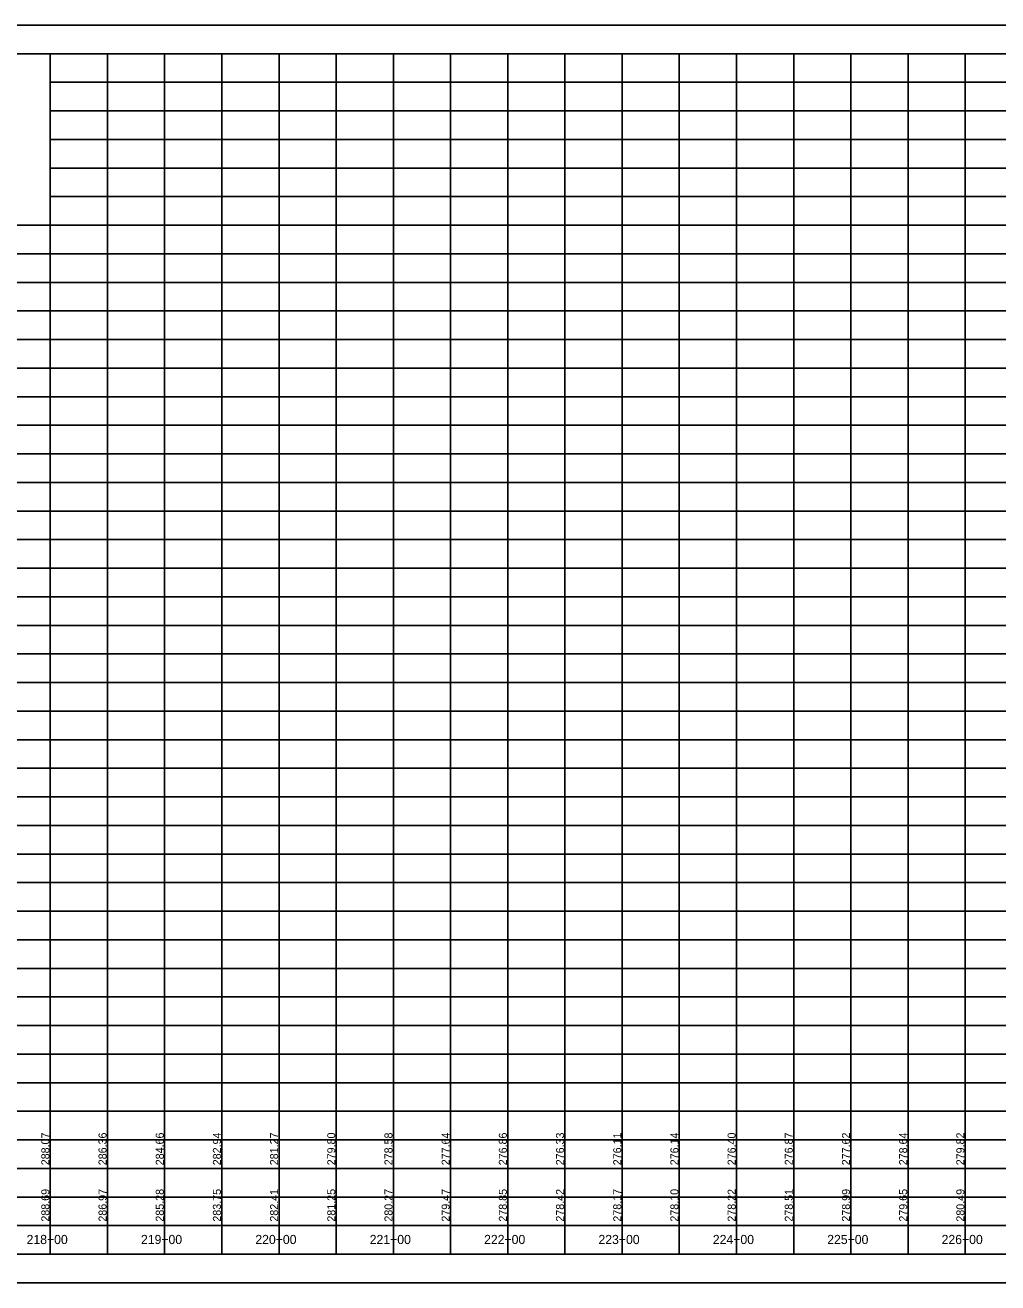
# Model space of a CAD drawing. Extents: x 1873632 to 1926512, y 813126 to 836257.
# Drawn here: x 1900141 to 1900991, y 828463 to 829563 of the extents above; entities that cross this region are included whole.
import ezdxf

# ---------------------------------------------------------------- set-up
doc = ezdxf.new("R2010")
doc.units = 0
for name, color, linetype in [('RD_DDB_StaTX', 7, 'Continuous'), ('RD_DDB_StripGrade', 7, 'Continuous'), ('RD_PD_WallFill', 7, 'Continuous'), ('RD_SHT_IplotShp', 7, 'Continuous')]:
    doc.layers.add(name, color=color, linetype=linetype)

msp = doc.modelspace()

# ---------------------------------------------------------------- linework, layer by layer
at = {"layer": 'RD_PD_WallFill'}
for p, q in [((1899712.9, 829538.1), (1905062.9, 829538.1)), ((1899712.9, 829538.1), (1901462.9, 829538.1)), ((1900162.9, 828488.1), (1900162.9, 829538.1)), ((1900162.9, 828488.1), (1900162.9, 829538.1)), ((1900212.9, 828488.1), (1900212.9, 829538.1)), ((1900212.9, 828488.1), (1900212.9, 829538.1)), ((1900262.9, 828488.1), (1900262.9, 829538.1)), ((1900262.9, 828488.1), (1900262.9, 829538.1)), ((1900312.9, 828488.1), (1900312.9, 829538.1)), ((1900312.9, 828488.1), (1900312.9, 829538.1)), ((1900362.9, 828488.1), (1900362.9, 829538.1)), ((1900362.9, 828488.1), (1900362.9, 829538.1)), ((1900412.9, 828488.1), (1900412.9, 829538.1)), ((1900412.9, 828488.1), (1900412.9, 829538.1)), ((1900462.9, 828488.1), (1900462.9, 829538.1)), ((1900462.9, 828488.1), (1900462.9, 829538.1)), ((1900512.9, 828488.1), (1900512.9, 829538.1)), ((1900512.9, 828488.1), (1900512.9, 829538.1)), ((1900562.9, 828488.1), (1900562.9, 829538.1)), ((1900562.9, 828488.1), (1900562.9, 829538.1)), ((1900612.9, 828488.1), (1900612.9, 829538.1)), ((1900612.9, 828488.1), (1900612.9, 829538.1)), ((1900662.9, 828488.1), (1900662.9, 829538.1)), ((1900662.9, 828488.1), (1900662.9, 829538.1)), ((1900712.9, 828488.1), (1900712.9, 829538.1)), ((1900712.9, 828488.1), (1900712.9, 829538.1)), ((1900762.9, 828488.1), (1900762.9, 829538.1)), ((1900762.9, 828488.1), (1900762.9, 829538.1)), ((1900812.9, 828488.1), (1900812.9, 829538.1)), ((1900812.9, 828488.1), (1900812.9, 829538.1)), ((1900862.9, 828488.1), (1900862.9, 829538.1)), ((1900862.9, 828488.1), (1900862.9, 829538.1)), ((1900912.9, 828488.1), (1900912.9, 829538.1)), ((1900912.9, 828488.1), (1900912.9, 829538.1)), ((1900962.9, 828488.1), (1900962.9, 829538.1)), ((1900962.9, 828488.1), (1900962.9, 829538.1)), ((1900162.9, 829513.1), (1905062.9, 829513.1)), ((1900162.9, 829513.1), (1905062.9, 829513.1)), ((1900162.9, 829488.1), (1905062.9, 829488.1)), ((1900162.9, 829463.1), (1905062.9, 829463.1)), ((1900162.9, 829438.1), (1905062.9, 829438.1)), ((1900162.9, 829413.1), (1905062.9, 829413.1)), ((1899712.9, 829388.1), (1905062.9, 829388.1)), ((1899712.9, 829363.1), (1905062.9, 829363.1)), ((1899712.9, 829338.1), (1905062.9, 829338.1)), ((1899712.9, 829313.1), (1905062.9, 829313.1)), ((1899712.9, 829288.1), (1905062.9, 829288.1)), ((1899712.9, 829263.1), (1905062.9, 829263.1)), ((1899712.9, 829238.1), (1905062.9, 829238.1)), ((1899712.9, 829213.1), (1905062.9, 829213.1)), ((1899712.9, 829188.1), (1905062.9, 829188.1)), ((1899712.9, 829163.1), (1905062.9, 829163.1)), ((1899712.9, 829138.1), (1905062.9, 829138.1)), ((1899712.9, 829113.1), (1905062.9, 829113.1)), ((1899712.9, 829088.1), (1905062.9, 829088.1)), ((1899712.9, 829063.1), (1905062.9, 829063.1)), ((1899712.9, 829038.1), (1905062.9, 829038.1)), ((1899712.9, 829013.1), (1905062.9, 829013.1)), ((1899712.9, 828988.1), (1905062.9, 828988.1)), ((1899712.9, 828963.1), (1905062.9, 828963.1)), ((1899712.9, 828938.1), (1905062.9, 828938.1)), ((1899712.9, 828913.1), (1905062.9, 828913.1)), ((1899712.9, 828888.1), (1905062.9, 828888.1)), ((1899712.9, 828863.1), (1905062.9, 828863.1)), ((1899712.9, 828838.1), (1905062.9, 828838.1)), ((1899712.9, 828813.1), (1905062.9, 828813.1)), ((1899712.9, 828788.1), (1905062.9, 828788.1)), ((1899712.9, 828763.1), (1905062.9, 828763.1)), ((1899712.9, 828738.1), (1905062.9, 828738.1)), ((1899712.9, 828713.1), (1905062.9, 828713.1)), ((1899712.9, 828688.1), (1905062.9, 828688.1)), ((1899712.9, 828663.1), (1905062.9, 828663.1)), ((1899712.9, 828638.1), (1905062.9, 828638.1)), ((1899712.9, 828613.1), (1905062.9, 828613.1)), ((1899712.9, 828588.1), (1905062.9, 828588.1)), ((1899712.9, 828563.1), (1905062.9, 828563.1)), ((1899712.9, 828538.1), (1905062.9, 828538.1)), ((1899712.9, 828513.1), (1905062.9, 828513.1)), ((1899712.9, 828488.1), (1905062.9, 828488.1)), ((1899712.9, 828488.1), (1905062.9, 828488.1))]:
    msp.add_line(p, q, dxfattribs=at)
msp.add_lwpolyline([(1899762.9, 829538.1), (1900162.9, 829538.1), (1900162.9, 829388.1), (1899762.9, 829388.1)], close=True, dxfattribs=at)
msp.add_lwpolyline([(1899762.9, 829538.1), (1900162.9, 829538.1), (1900162.9, 829388.1), (1899762.9, 829388.1)], close=True, dxfattribs=at)
msp.add_lwpolyline([(1899762.9, 829538.1), (1900162.9, 829538.1), (1900162.9, 829388.1), (1899762.9, 829388.1)], close=True, dxfattribs=at)
msp.add_lwpolyline([(1899762.9, 829538.1), (1900162.9, 829538.1), (1900162.9, 829388.1), (1899762.9, 829388.1)], close=True, dxfattribs=at)
at = {"layer": 'RD_SHT_IplotShp'}
msp.add_lwpolyline([(1899687.9, 828463.1), (1905087.9, 828463.1), (1905087.9, 829563.1), (1899687.9, 829563.1)], close=True, dxfattribs=at)

# ---------------------------------------------------------------- texts
at = {"layer": 'RD_DDB_StaTX'}
for s, p in [('218+00', (1900142.2, 828497)), ('219+00', (1900242.2, 828497)), ('220+00', (1900342.2, 828497)), ('221+00', (1900442.2, 828497)), ('222+00', (1900542.2, 828497)), ('223+00', (1900642.2, 828497)), ('224+00', (1900742.2, 828497)), ('225+00', (1900842.2, 828497)), ('226+00', (1900942.2, 828497))]:
    msp.add_text(s, height=8, dxfattribs=at).set_placement(p)
at = {"layer": 'RD_DDB_StripGrade'}
for s, p in [('288.07', (1900162.1, 828565.9)), ('286.36', (1900212.1, 828565.9)), ('284.66', (1900262.1, 828565.9)), ('282.94', (1900312.1, 828565.9)), ('281.27', (1900362.1, 828565.9)), ('279.80', (1900412.1, 828565.9)), ('278.58', (1900462.1, 828565.9)), ('277.64', (1900512.1, 828565.9)), ('276.86', (1900562.1, 828565.9)), ('276.33', (1900612.1, 828565.9)), ('276.11', (1900662.1, 828565.9)), ('276.14', (1900712.1, 828565.9)), ('276.40', (1900762.1, 828565.9)), ('276.87', (1900812.1, 828565.9)), ('277.62', (1900862.1, 828565.9)), ('278.64', (1900912.1, 828565.9)), ('279.82', (1900962.1, 828565.9)), ('288.69', (1900162.1, 828516.6)), ('286.97', (1900212.1, 828516.6)), ('285.28', (1900262.1, 828516.6)), ('283.75', (1900312.1, 828516.6)), ('282.41', (1900362.1, 828516.6)), ('281.25', (1900412.1, 828516.6)), ('280.27', (1900462.1, 828516.6)), ('279.47', (1900512.1, 828516.6)), ('278.85', (1900562.1, 828516.6)), ('278.42', (1900612.1, 828516.6)), ('278.17', (1900662.1, 828516.6)), ('278.10', (1900712.1, 828516.6)), ('278.22', (1900762.1, 828516.6)), ('278.51', (1900812.1, 828516.6)), ('278.99', (1900862.1, 828516.6)), ('279.65', (1900912.1, 828516.6)), ('280.49', (1900962.1, 828516.6))]:
    msp.add_text(s, height=7, rotation=90, dxfattribs=at).set_placement(p)

doc.saveas('drawing.dxf')
